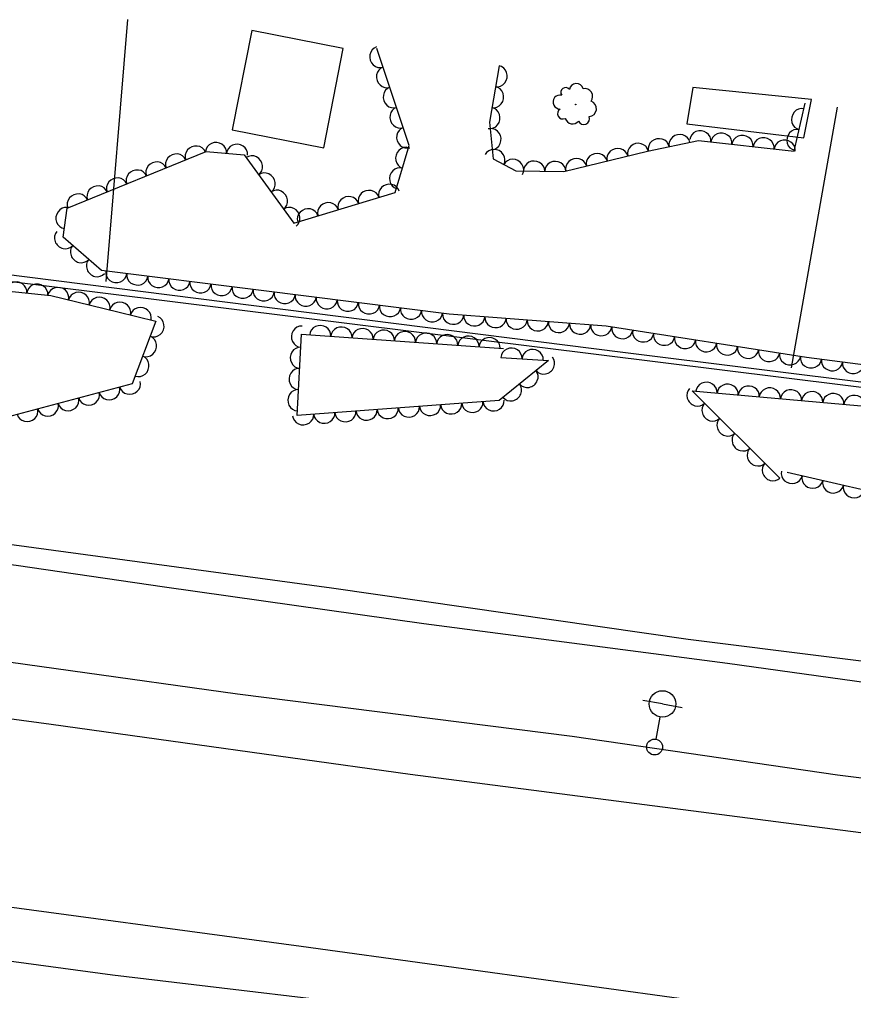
# Model space of a CAD drawing. Extents: x 1722896 to 1754269, y 648279 to 666297.
# Drawn here: x 1744583.5 to 1744740.7, y 651881 to 652064 of the extents above; entities that cross this region are included whole.
import ezdxf

# ---------------------------------------------------------------- set-up
doc = ezdxf.new("R2010")
doc.units = 0
for name, color, linetype in [('DESIGN - CENTERLINE - Proposed', 7, 'Continuous'), ('DESIGN - CENTERLINE - Proposed Text', 7, 'Continuous'), ('DESIGN - SCRATCH - User 1', 7, 'Continuous'), ('SURVEY - CENTERLINE - Preliminary Text', 7, 'Continuous'), ('SURVEY - DTM - Breaklines', 7, 'Continuous'), ('SURVEY - VEGETATION - Features with Text', 7, 'Continuous')]:
    doc.layers.add(name, color=color, linetype=linetype)

msp = doc.modelspace()

# ---------------------------------------------------------------- linework, layer by layer
at = {"layer": 'DESIGN - CENTERLINE - Proposed'}
msp.add_lwpolyline([(1744406.86, 651988.94), (1744443.17, 651983.77), (1744502.55, 651975.75), (1744568.95, 651966.8), (1744642.31, 651956.88), (1744709.57, 651947.21), (1744763.22, 651940.48), (1744817.42, 651933.48), (1744888.27, 651925.61), (1744896.98, 651913.48), (1744907.51, 651903.35), (1744888.37, 651905.42), (1744885.38, 651914.57), (1744883.31, 651921.58), (1744835.83, 651927.13), (1744777.48, 651934.23), (1744716.94, 651942.67), (1744659.68, 651950.09), (1744610.84, 651957.02), (1744582.86, 651961.12), (1744515.18, 651969.74), (1744456.85, 651978.31), (1744408.35, 651984.79)], dxfattribs=at)
at = {"layer": 'DESIGN - CENTERLINE - Proposed Text'}
for points in [[(1744603.83, 652063.98), (1744599.78, 652014.62)], [(1744603.83, 652063.98), (1744599.78, 652014.62)], [(1744710.45, 652051.17), (1744709.29, 652044.33), (1744731.32, 652041.66), (1744732.77, 652048.89), (1744710.45, 652051.17)], [(1744728.99, 651998.35), (1744737.67, 652047.46)], [(1744728.99, 651998.35), (1744737.67, 652047.46)]]:
    msp.add_lwpolyline(points, dxfattribs=at)
msp.add_lwpolyline([(1744640.85, 652039.81), (1744644.53, 652058.5), (1744627.28, 652061.89), (1744623.61, 652043.2)], close=True, dxfattribs=at)
at = {"layer": 'DESIGN - SCRATCH - User 1'}
msp.add_lwpolyline([(1744399.8, 652039.14), (1744439.33, 652033.59), (1744531.74, 652022.19), (1744697.2, 652001.3), (1745162.42, 651943.32), (1745211.42, 651940.22), (1745242.02, 651947.93), (1745291.42, 651961.24), (1745291.82, 651959.21), (1745211.04, 651938.97), (1745167.32, 651941.84), (1744588.55, 652013.72), (1744528.62, 652021.16), (1744425.23, 652034.35), (1744400.51, 652037.63)], dxfattribs=at)
at = {"layer": 'SURVEY - CENTERLINE - Preliminary Text'}
for points in [[(1744413.94, 651966.2), (1744459.12, 651959.62), (1744520.53, 651951.33), (1744561.58, 651945.72), (1744624.58, 651936.91), (1744687.7, 651928.97), (1744737.69, 651921.65), (1744772.26, 651917.31), (1744839.35, 651909.6), (1744888.47, 651904.92)], [(1744417.57, 651954.56), (1744476.63, 651946.66), (1744519.52, 651940.63), (1744589.45, 651931.19), (1744657.16, 651921.82), (1744761.49, 651908.29), (1744845.14, 651898.46), (1744907.69, 651891.93), (1744984.94, 651885.57), (1745056.09, 651883.28), (1745119.07, 651883.04), (1745176.58, 651885.85), (1745245.69, 651891.19), (1745282.62, 651894.85), (1745316.45, 651899.29)], [(1744428.61, 651917.82), (1744494.53, 651908.99), (1744571.23, 651898.17), (1744636.58, 651889.4), (1744713.29, 651878.82), (1744780.05, 651870.32), (1744831.53, 651864.7), (1744902.34, 651857.13), (1744965.06, 651851.45), (1745024.16, 651847.27), (1745077.03, 651845.29), (1745138.58, 651844.83), (1745202.53, 651846.9), (1745265.56, 651851.03), (1745296.15, 651853.76), (1745332.46, 651857.97)], [(1744430.57, 651906.99), (1744477.51, 651900.82), (1744531.64, 651893.32), (1744601, 651883.98), (1744661.3, 651876.86), (1744719.2, 651868.7), (1744777.16, 651861.06), (1744827.35, 651855.39), (1744883.63, 651848.94), (1744942.37, 651842.93), (1744996.72, 651837.63), (1745042.89, 651836.42), (1745092.68, 651834.86), (1745144.19, 651834.83), (1745186.66, 651835.99), (1745231.85, 651838.46), (1745285.51, 651842.63), (1745300.12, 651844.27), (1745336.22, 651848.26)]]:
    msp.add_lwpolyline(points, dxfattribs=at)
at = {"layer": 'SURVEY - DTM - Breaklines'}
for p, q in [((1744704.7, 651935.02), (1744701.01, 651935.7)), ((1744704.7, 651935.02), (1744708.39, 651934.34)), ((1744703.48, 651928.38), (1744704.25, 651932.56))]:
    msp.add_line(p, q, dxfattribs=at)
for centre, radius in [((1744704.7, 651935.02), 2.5), ((1744703.21, 651926.91), 1.5)]:
    msp.add_circle(centre, radius, dxfattribs=at)
at = {"layer": 'SURVEY - VEGETATION - Features with Text'}
for points in [[(1744981.85, 651969.69), (1744941.91, 651972.32), (1744898.01, 651980.18), (1744844.68, 651986.33), (1744810.43, 651990.61), (1744769.13, 651995.43), (1744731.82, 652000.3), (1744694.07, 652006.17), (1744664.5, 652008.47), (1744629.02, 652012.89), (1744598.93, 652016.66), (1744591.75, 652022.96), (1744592.47, 652028.41), (1744618.7, 652039.07), (1744625.86, 652038.48), (1744635.19, 652025.62), (1744654.33, 652031.4), (1744656.96, 652040.23), (1744650.88, 652058.49)], [(1744673.9, 652055.24), (1744672.06, 652044.65), (1744672.76, 652037.73), (1744677.05, 652035.47), (1744686.12, 652035.33), (1744701.86, 652039.18), (1744711.5, 652041.15), (1744729.54, 652039.15), (1744731.58, 652048.19)], [(1744505.18, 651989.34), (1744485.46, 651992.05), (1744471.63, 652008.92), (1744461.73, 652020.2), (1744465.36, 652026.84), (1744512.42, 652020.34), (1744516.37, 652007.3), (1744525.63, 652003.05), (1744539.91, 652005.02), (1744554.63, 652008.47), (1744566.29, 652011.51), (1744576.01, 652013.38), (1744589.39, 652011.95), (1744602.04, 652008.92), (1744609.22, 652007.11), (1744604.75, 651995.35), (1744582.08, 651989.33), (1744552.65, 651994.62), (1744525.66, 651991.06), (1744504.39, 651990.01)], [(1744674.24, 652000.31), (1744683.2, 651999.72), (1744673.9, 651992.18), (1744635.81, 651989.39), (1744636.67, 652004.69), (1744674.71, 652001.98)], [(1744726.85, 651977.58), (1744710.3, 651993.98), (1744752.06, 651990.3), (1744796.07, 651983.92), (1744839.98, 651980.11), (1744880.43, 651974.38), (1744917.15, 651969.9), (1744956.48, 651964.45), (1744988.47, 651959.61)], [(1745005.47, 651917.95), (1744970.33, 651916.7), (1744957.31, 651930.6), (1744941.49, 651945.57), (1744915.59, 651951.53), (1744902.31, 651949.7), (1744873.79, 651953.96), (1744865.68, 651946.89), (1744880.66, 651944.96), (1744900.85, 651937.15), (1744914.8, 651930.62), (1744917.22, 651922.57), (1744910.13, 651915.77), (1744897.02, 651918.72), (1744887.44, 651929.24), (1744858.65, 651936.12), (1744848.03, 651947.35), (1744848.32, 651957.06), (1744820.54, 651961.4), (1744783.89, 651968.02), (1744752.26, 651973.09), (1744728.2, 651978.64)]]:
    msp.add_lwpolyline(points, dxfattribs=at)
msp.add_circle((1744688.33, 652047.95), 0.0461, dxfattribs=at)
for centre, radius, start, end in [((1744686.43, 652050.23), 0.906, 37.0219, 215.7675), ((1744688.46, 652050.58), 1.32, 14.9057, 171.6947), ((1744690.03, 652049.45), 1.5, 323.9585, 101.4827), ((1744685.4, 652048.42), 1.32, 77.0426, 270.4623), ((1744690.76, 652047.16), 1.49, 274.8543, 70.6928), ((1744685.91, 652046.23), 1, 119.6612, 296.9804), ((1744687.74, 652045.7), 1.42, 194.9483, 321.794), ((1744689.85, 652045.29), 1.1, 205.1072, 20.1075)]:
    msp.add_arc(centre, radius, start, end, dxfattribs=at)
for centre, major_axis in [((1744651.41, 652056.89), (-0.63, 1.9)), ((1744652.68, 652053.09), (-0.63, 1.9)), ((1744673.55, 652053.27), (-0.34, -1.97)), ((1744653.94, 652049.3), (-0.63, 1.9)), ((1744672.87, 652049.33), (-0.34, -1.97)), ((1744655.21, 652045.5), (-0.63, 1.9)), ((1744672.19, 652045.39), (-0.34, -1.97)), ((1744730.9, 652045.18), (0.44, 1.95)), ((1744656.47, 652041.71), (-0.63, 1.9)), ((1744672.39, 652041.41), (0.2, -1.99)), ((1744711.83, 652041.11), (1.99, -0.22)), ((1744730.02, 652041.28), (0.44, 1.95)), ((1744703.99, 652039.62), (1.96, 0.4)), ((1744707.91, 652040.42), (1.96, 0.4)), ((1744715.81, 652040.67), (1.99, -0.22)), ((1744719.78, 652040.23), (1.99, -0.22)), ((1744723.76, 652039.79), (1.99, -0.22)), ((1744727.73, 652039.35), (1.99, -0.22)), ((1744616.69, 652038.25), (1.85, 0.75)), ((1744620.53, 652038.92), (1.99, -0.16)), ((1744624.51, 652038.59), (1.99, -0.16)), ((1744656.27, 652037.89), (0.57, 1.92)), ((1744673.03, 652037.59), (1.77, -0.94)), ((1744696.2, 652037.8), (1.94, 0.48)), ((1744700.08, 652038.75), (1.94, 0.48)), ((1744612.99, 652036.75), (1.85, 0.75)), ((1744627.41, 652036.33), (1.17, -1.62)), ((1744676.56, 652035.72), (1.77, -0.94)), ((1744688.43, 652035.9), (1.94, 0.48)), ((1744692.31, 652036.85), (1.94, 0.48)), ((1744605.58, 652033.73), (1.85, 0.75)), ((1744609.28, 652035.24), (1.85, 0.75)), ((1744655.12, 652034.05), (0.57, 1.92)), ((1744680.5, 652035.42), (2, -0.03)), ((1744684.5, 652035.36), (2, -0.03)), ((1744601.87, 652032.23), (1.85, 0.75)), ((1744629.76, 652033.1), (1.17, -1.62)), ((1744598.17, 652030.72), (1.85, 0.75)), ((1744632.11, 652029.86), (1.17, -1.62)), ((1744649.32, 652029.89), (1.91, 0.58)), ((1744653.15, 652031.05), (1.91, 0.58)), ((1744594.46, 652029.21), (1.85, 0.75)), ((1744645.49, 652028.73), (1.91, 0.58)), ((1744592.23, 652026.56), (0.26, 1.98)), ((1744634.46, 652026.62), (1.17, -1.62)), ((1744637.84, 652026.42), (1.91, 0.58)), ((1744641.67, 652027.58), (1.91, 0.58)), ((1744592.02, 652022.72), (-1.5, 1.32)), ((1744595.03, 652020.08), (-1.5, 1.32)), ((1744598.04, 652017.44), (-1.5, 1.32)), ((1744601.72, 652016.31), (-1.98, 0.25)), ((1744605.69, 652015.81), (-1.98, 0.25)), ((1744609.66, 652015.32), (-1.98, 0.25)), ((1744582.87, 652012.65), (1.99, -0.21)), ((1744586.85, 652012.23), (1.99, -0.21)), ((1744590.79, 652011.62), (1.94, -0.47)), ((1744613.63, 652014.82), (-1.98, 0.25)), ((1744617.6, 652014.32), (-1.98, 0.25)), ((1744621.57, 652013.82), (-1.98, 0.25)), ((1744594.68, 652010.69), (1.94, -0.47)), ((1744598.57, 652009.75), (1.94, -0.47)), ((1744625.54, 652013.32), (-1.98, 0.25)), ((1744629.5, 652012.83), (-1.98, 0.25)), ((1744633.47, 652012.33), (-1.98, 0.25)), ((1744637.44, 652011.84), (-1.98, 0.25)), ((1744602.46, 652008.82), (1.94, -0.49)), ((1744641.41, 652011.34), (-1.98, 0.25)), ((1744645.38, 652010.85), (-1.98, 0.25)), ((1744649.35, 652010.35), (-1.98, 0.25)), ((1744653.32, 652009.86), (-1.98, 0.25)), ((1744606.34, 652007.84), (1.94, -0.49)), ((1744657.29, 652009.36), (-1.98, 0.25)), ((1744661.26, 652008.87), (-1.98, 0.25)), ((1744665.23, 652008.41), (-1.99, 0.15)), ((1744669.22, 652008.1), (-1.99, 0.15)), ((1744608.85, 652006.15), (-0.71, -1.87)), ((1744640.19, 652004.44), (1.99, -0.14)), ((1744673.21, 652007.79), (-1.99, 0.15)), ((1744677.2, 652007.48), (-1.99, 0.15)), ((1744681.18, 652007.17), (-1.99, 0.15)), ((1744685.17, 652006.86), (-1.99, 0.15)), ((1744689.16, 652006.55), (-1.99, 0.15)), ((1744693.15, 652006.25), (-1.99, 0.15)), ((1744636.64, 652004.22), (0.11, 2)), ((1744644.18, 652004.16), (1.99, -0.14)), ((1744648.17, 652003.87), (1.99, -0.14)), ((1744652.16, 652003.59), (1.99, -0.14)), ((1744656.15, 652003.3), (1.99, -0.14)), ((1744660.14, 652003.02), (1.99, -0.14)), ((1744664.13, 652002.73), (1.99, -0.14)), ((1744697.11, 652005.7), (-1.98, 0.31)), ((1744701.06, 652005.09), (-1.98, 0.31)), ((1744705.01, 652004.47), (-1.98, 0.31)), ((1744607.43, 652002.41), (-0.71, -1.87)), ((1744668.12, 652002.45), (1.99, -0.14)), ((1744672.11, 652002.16), (1.99, -0.14)), ((1744708.97, 652003.86), (-1.98, 0.31)), ((1744712.92, 652003.24), (-1.98, 0.31)), ((1744716.87, 652002.63), (-1.98, 0.31)), ((1744636.42, 652000.23), (0.11, 2)), ((1744676.23, 652000.18), (2, -0.13)), ((1744680.22, 651999.92), (2, -0.13)), ((1744720.82, 652002.01), (-1.98, 0.31)), ((1744724.78, 652001.4), (-1.98, 0.31)), ((1744728.73, 652000.78), (-1.98, 0.31)), ((1744606.01, 651998.67), (-0.71, -1.87)), ((1744682.41, 651999.08), (-1.55, -1.26)), ((1744732.68, 652000.19), (-1.98, 0.26)), ((1744736.65, 651999.67), (-1.98, 0.26)), ((1744740.62, 651999.15), (-1.98, 0.26)), ((1744636.19, 651996.24), (0.11, 2)), ((1744679.3, 651996.56), (-1.55, -1.26)), ((1744604.31, 651995.24), (-1.93, -0.51)), ((1744712.99, 651993.75), (1.99, -0.18)), ((1744716.98, 651993.39), (1.99, -0.18)), ((1744596.58, 651993.18), (-1.93, -0.51)), ((1744600.44, 651994.21), (-1.93, -0.51)), ((1744635.97, 651992.24), (0.11, 2)), ((1744676.2, 651994.04), (-1.55, -1.26)), ((1744711.23, 651993.07), (-1.42, 1.41)), ((1744720.96, 651993.04), (1.99, -0.18)), ((1744724.94, 651992.69), (1.99, -0.18)), ((1744728.93, 651992.34), (1.99, -0.18)), ((1744732.91, 651991.99), (1.99, -0.18)), ((1744736.9, 651991.64), (1.99, -0.18)), ((1744592.71, 651992.15), (-1.93, -0.51)), ((1744668.87, 651991.81), (-1.99, -0.15)), ((1744672.86, 651992.1), (-1.99, -0.15)), ((1744740.88, 651991.29), (1.99, -0.18)), ((1744584.98, 651990.1), (-1.93, -0.51)), ((1744588.85, 651991.13), (-1.93, -0.51)), ((1744640.95, 651989.77), (-1.99, -0.15)), ((1744644.93, 651990.06), (-1.99, -0.15)), ((1744648.92, 651990.35), (-1.99, -0.15)), ((1744652.91, 651990.64), (-1.99, -0.15)), ((1744656.9, 651990.93), (-1.99, -0.15)), ((1744660.89, 651991.23), (-1.99, -0.15)), ((1744664.88, 651991.52), (-1.99, -0.15)), ((1744714.07, 651990.25), (-1.42, 1.41)), ((1744636.96, 651989.48), (-1.99, -0.15)), ((1744716.91, 651987.44), (-1.42, 1.41)), ((1744719.75, 651984.62), (-1.42, 1.41)), ((1744722.59, 651981.8), (-1.42, 1.41)), ((1744725.43, 651978.99), (-1.42, 1.41)), ((1744729.07, 651978.43), (-1.95, 0.45)), ((1744732.97, 651977.54), (-1.95, 0.45)), ((1744736.86, 651976.64), (-1.95, 0.45)), ((1744740.76, 651975.74), (-1.95, 0.45))]:
    msp.add_ellipse(centre, major_axis=major_axis, ratio=0.940188, start_param=0, end_param=3.141593, dxfattribs=at)

doc.saveas('drawing.dxf')
